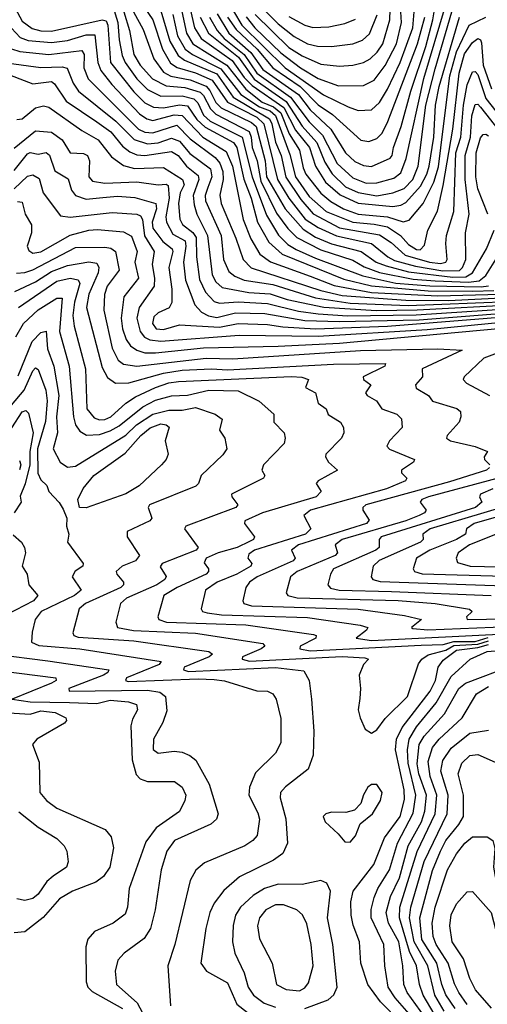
# Model space of a CAD drawing. Extents: x 1173029 to 1307123, y 522559 to 678521.
# Tile 541 of 623: x 1206026 to 1207780, y 666511 to 670205. Entities that reach past the tile are written whole.
import ezdxf

# ---------------------------------------------------------------- set-up
doc = ezdxf.new("R2010")
doc.units = 0

msp = doc.modelspace()

# ---------------------------------------------------------------- linework, layer by layer
at = {"layer": '0CON10XD'}
for points in [[(1205999.6, 670265), (1206035, 670199.4), (1206072.4, 670172.4), (1206105, 670162.9), (1206145, 670162.6), (1206334.6, 670204.6), (1206350.6, 670200.6), (1206356.5, 670185), (1206366.6, 670045), (1206454, 669934), (1206495, 669893.7), (1206527.3, 669877.3), (1206564.9, 669874.9), (1206625, 669885.8), (1206655, 669881.8), (1206690.9, 669830.9), (1206722.1, 669802.1), (1206828.5, 669745), (1206840.2, 669725), (1206867.1, 669607.1), (1206893.9, 669535), (1206917.7, 669445), (1206960.2, 669370.3), (1207010, 669325), (1207241.2, 669231.2), (1207346, 669206), (1207557.8, 669187.8), (1207726.3, 669186.3), (1207805, 669189)], [(1206766.9, 670226.9), (1206810.6, 670155), (1206892.3, 670082.3), (1206938.2, 670018.2), (1207071.7, 669925), (1207115, 669866.9), (1207193.5, 669795), (1207248.5, 669705), (1207283, 669673), (1207315, 669657.5), (1207345, 669654.8), (1207416.1, 669685), (1207423.5, 669695), (1207427.8, 669725), (1207456.5, 669805), (1207492.9, 669937.1), (1207548.8, 670105), (1207575.9, 670205), (1207585.3, 670265)], [(1206875.9, 670215.9), (1206907.9, 670175), (1207005, 670081.4), (1207079.6, 670025), (1207145, 669984), (1207222.4, 669957.6), (1207315, 669958.5), (1207355, 669977.8), (1207396.8, 670033.2), (1207439.7, 670115), (1207458.7, 670195), (1207453, 670275)], [(1206909.7, 670225), (1207035, 670101.4), (1207085, 670069.1), (1207155, 670038.8), (1207225, 670030.6), (1207275.8, 670034.2), (1207315, 670044.4), (1207341.1, 670058.9), (1207366.9, 670083.1), (1207388.7, 670115), (1207414.9, 670205), (1207417.1, 670285)], [(1206375, 670255.4), (1206394, 670195), (1206399.2, 670129.2), (1206410.5, 670070.5), (1206421.5, 670045), (1206465, 669983.6), (1206505, 669943), (1206555, 669918.1), (1206635, 669919.5), (1206678.7, 669908.7), (1206693.8, 669893.8), (1206715, 669847), (1206740.1, 669825), (1206860.3, 669765), (1206897.9, 669615), (1206951.8, 669471.8), (1206997.2, 669397.2), (1207032.1, 669362.1), (1207062.4, 669342.4), (1207135, 669310.8), (1207313.5, 669243.5), (1207436.7, 669216.7), (1207565, 669207), (1207756.6, 669203.4), (1207785, 669206.9)], [(1206417.1, 670235), (1206438.1, 670165), (1206454, 670075), (1206478.3, 670035), (1206523.5, 669983.5), (1206575, 669957.1), (1206645, 669951.1), (1206702.7, 669932.7), (1206715, 669921), (1206741.2, 669871.2), (1206761, 669851), (1206886.1, 669786.1), (1206894.6, 669765), (1206898, 669725), (1206916.5, 669675), (1206929.9, 669599.9), (1206989.6, 669479.6), (1207031.7, 669421.7), (1207065, 669387.9), (1207155, 669341.7), (1207275, 669303.1), (1207318.3, 669278.3), (1207375, 669256.8), (1207502, 669232), (1207585, 669225), (1207709.8, 669220.2), (1207749.8, 669225), (1207774, 669245), (1207831.2, 669335)], [(1206452.9, 670235), (1206488.7, 670168.7), (1206528.5, 670058.5), (1206565, 670007.9), (1206592.7, 669992.7), (1206665, 669979.6), (1206725, 669955.3), (1206739.5, 669939.5), (1206761.8, 669895), (1206781.1, 669875), (1206895, 669819.1), (1206912.7, 669805), (1206946.8, 669675), (1206951.4, 669615), (1207021.4, 669495), (1207088.9, 669418.9), (1207135, 669389.6), (1207195, 669364), (1207307.4, 669335), (1207363.2, 669295), (1207401.1, 669281.1), (1207485, 669259.3), (1207650.7, 669239.3), (1207699.4, 669240.6), (1207724.1, 669255), (1207776.7, 669345), (1207805.7, 669415)], [(1206492.2, 670252.2), (1206525, 670204.2), (1206561.3, 670095), (1206591.6, 670041.6), (1206616, 670026), (1206685, 670005.4), (1206747.9, 669977.9), (1206805.6, 669895.6), (1206915, 669839.1), (1206942.1, 669815), (1206993, 669605), (1207035.5, 669535.5), (1207097.2, 669457.2), (1207145, 669425.5), (1207213.8, 669393.8), (1207345.4, 669365.4), (1207406.9, 669315), (1207432, 669302), (1207510.2, 669280.2), (1207612.8, 669262.8), (1207676.1, 669263.9), (1207687, 669275), (1207699, 669305), (1207698.4, 669405), (1207712.3, 669475), (1207696.5, 669605), (1207696.4, 669695), (1207716.7, 669765), (1207721.6, 669845), (1207735, 669886.6), (1207745, 669887.9), (1207755, 669877.3), (1207825, 669788)], [(1206551.4, 670251.4), (1206588.8, 670125), (1206620.3, 670070.3), (1206643.9, 670053.9), (1206765, 670001.5), (1206826.8, 669915), (1206962.9, 669832.9), (1206971.9, 669815), (1206985.8, 669745.8), (1207006.8, 669695), (1207024.2, 669614.2), (1207080.1, 669530.1), (1207127, 669477), (1207225, 669424.7), (1207375, 669397.5), (1207419.1, 669369.1), (1207471.9, 669321.9), (1207562.7, 669295), (1207605, 669290.6), (1207623.9, 669295), (1207628.9, 669305), (1207624.5, 669365.5), (1207626.9, 669395), (1207654.3, 669485), (1207662.3, 669705), (1207680.5, 669765), (1207691.3, 669885), (1207705, 669961.1), (1207725, 670009.1), (1207735, 670010.3), (1207745, 669999.5), (1207775, 669909), (1207849.4, 669815)], [(1206599.9, 670225), (1206617.5, 670145), (1206646.1, 670095), (1206673.5, 670075), (1206780.7, 670020.7), (1206854.9, 669925), (1206925, 669878.1), (1206965, 669862.7), (1206985, 669845.1), (1207039.7, 669699.7), (1207060.7, 669615), (1207112, 669542), (1207175, 669485.7), (1207275, 669445.4), (1207355, 669438.5), (1207405, 669427.5), (1207454.5, 669395), (1207485, 669361.2), (1207515, 669342.8), (1207528.3, 669341.7), (1207545, 669358.9), (1207557.5, 669415), (1207593.4, 669486.6), (1207615, 669582.5), (1207650.4, 669795), (1207674.9, 670005.1), (1207695, 670077.4), (1207725, 670119.8), (1207745, 670134.7), (1207755, 670129.2), (1207758.5, 670118.5), (1207764.8, 670035), (1207795.2, 669945.2)], [(1206634.1, 670235.9), (1206651.5, 670155), (1206675.9, 670115), (1206803.4, 670035), (1206874.4, 669944.4), (1206935, 669896.2), (1206978.4, 669878.4), (1207005.3, 669855.3), (1207037, 669777), (1207075.7, 669715), (1207088.7, 669648.7), (1207099.1, 669625), (1207155, 669553.7), (1207192.4, 669522.4), (1207240.5, 669495), (1207295, 669475.5), (1207405.6, 669465.6), (1207463.9, 669446.1), (1207486.5, 669453.5), (1207539.2, 669515), (1207579.9, 669595), (1207596.7, 669653.3), (1207614.9, 669795.1), (1207639.2, 669995), (1207664.8, 670085.2), (1207712.4, 670185), (1207775, 670214.2)], [(1206665.5, 670245.5), (1206681.8, 670175), (1206706.2, 670135), (1206822.5, 670052.5), (1206868.4, 669988.4), (1206897.8, 669957.8), (1207016.3, 669876.3), (1207060.8, 669790.8), (1207112.7, 669725), (1207134.9, 669655), (1207173.6, 669595), (1207227.7, 669547.7), (1207295, 669516.4), (1207425, 669504.4), (1207455, 669508.7), (1207475, 669519.5), (1207529, 669581), (1207553.5, 669625), (1207562.2, 669655), (1207579, 669765), (1207585.6, 669885), (1207599.8, 669955), (1207675.6, 670214.4)], [(1206703.1, 670215), (1206734.1, 670154.1), (1206846.3, 670065), (1206905, 669982.2), (1207025, 669897.7), (1207085.4, 669805.4), (1207140.2, 669745), (1207170.4, 669670.4), (1207197.4, 669627.4), (1207248.5, 669578.5), (1207295, 669556.9), (1207365, 669544.7), (1207425.4, 669555.4), (1207467.7, 669572.3), (1207501.1, 669605), (1207520.4, 669655), (1207549.3, 669885), (1207585, 670020.3), (1207646.7, 670235)], [(1206737.4, 670215), (1206766.2, 670165), (1206793.3, 670135), (1206868.3, 670075), (1206915, 670004), (1207041.2, 669915), (1207112, 669822), (1207162.2, 669772.2), (1207216.2, 669665), (1207275, 669611.5), (1207325, 669591.4), (1207365, 669592.8), (1207429.9, 669610.1), (1207455, 669630.6), (1207476, 669684), (1207542.2, 669985), (1207623, 670257)], [(1206827.6, 670237.6), (1206859.4, 670185), (1207021.7, 670025), (1207165, 669922.9), (1207257.8, 669877.8), (1207295, 669864.3), (1207345, 669866.6), (1207375, 669894.7), (1207405, 669944.2), (1207453.5, 670045), (1207500.6, 670175), (1207505.3, 670235)], [(1206945, 670239.7), (1206995, 670189.7), (1207055, 670142.2), (1207105, 670115.2), (1207143.6, 670106.4), (1207195, 670105.2), (1207275, 670114.8), (1207311.2, 670128.8), (1207337.8, 670152.2), (1207366.5, 670223.5)], [(1206805.9, 670215), (1206837.7, 670167.8), (1206917, 670095), (1206974.9, 670025), (1207078.5, 669955), (1207145, 669886.1), (1207198.9, 669848.9), (1207305, 669753.7), (1207335, 669748.3), (1207365, 669759.7), (1207385, 669779.7), (1207407.2, 669822.8), (1207518, 670115), (1207545.1, 670215)], [(1207035, 670217.4), (1207095, 670185.2), (1207125, 670176.3), (1207185, 670179), (1207245, 670191.5), (1207285, 670207.4)], [(1205995, 670173.2), (1206028.2, 670138.2), (1206057.4, 670127.4), (1206145, 670120.1), (1206205, 670127.4), (1206275, 670148.9), (1206307.9, 670147.9), (1206319, 670045), (1206329.7, 670015), (1206371.5, 669961.4), (1206475, 669851.8), (1206502.9, 669832.9), (1206525, 669826.8), (1206605, 669848.7), (1206635, 669845.8), (1206712.5, 669765), (1206800.7, 669710.7), (1206823.8, 669655), (1206863.8, 669455), (1206893, 669383), (1206926.4, 669325), (1206967.1, 669297.1), (1207115, 669242.8), (1207205, 669208.4), (1207345, 669181.8), (1207595, 669169.2), (1207829.5, 669175)], [(1205995, 670095.9), (1206026.1, 670086.1), (1206135, 670074.4), (1206259, 670089), (1206267.8, 670075), (1206266, 670025), (1206283.3, 669983.3), (1206471.4, 669795), (1206495, 669783.1), (1206525, 669781.1), (1206615, 669810), (1206665, 669758.2), (1206758.6, 669688.6), (1206776.8, 669666.8), (1206788.2, 669635), (1206788.6, 669605), (1206777.1, 669547.1), (1206781.7, 669515), (1206836.7, 669385), (1206864, 669305), (1206894.7, 669274.7), (1207155, 669188.6), (1207235, 669170.6), (1207475, 669152.3), (1207635, 669151.5), (1207857.1, 669162.9)], [(1205985, 670042.1), (1206105, 670025.9), (1206185, 670028.3), (1206203.9, 670023.9), (1206226.7, 669966.7), (1206246.7, 669936.7), (1206387, 669825), (1206455.2, 669755.2), (1206505, 669739.1), (1206545, 669743), (1206595, 669761.1), (1206625, 669749.9), (1206663.6, 669703.6), (1206741.8, 669645), (1206746.2, 669615), (1206731.5, 669575), (1206721.7, 669545), (1206723.4, 669525), (1206781.4, 669395), (1206790.2, 669305), (1206809.9, 669259.9), (1206832.8, 669242.8), (1206868.4, 669228.4), (1206975, 669211.4), (1207135, 669161.4), (1207265, 669141.6), (1207482.6, 669132.6), (1207862.3, 669147.7)], [(1205955, 670011.3), (1206075, 669964.8), (1206145, 669973), (1206156.5, 669965), (1206199.9, 669899.9), (1206315, 669822.2), (1206367.8, 669785), (1206411.2, 669731.2), (1206439.4, 669709.4), (1206465, 669698.6), (1206495.6, 669695.6), (1206595, 669711.1), (1206620.2, 669695), (1206651, 669655), (1206695, 669620.8), (1206698.4, 669605), (1206676.3, 669545), (1206680.1, 669510.1), (1206690.8, 669475), (1206730.5, 669395), (1206748, 669248), (1206762, 669222), (1206785, 669200.2), (1206885, 669181.9), (1206965, 669177.1), (1207028.9, 669155), (1207166.6, 669126.6), (1207363.9, 669113.9), (1207516.6, 669116.6), (1207893.3, 669136.7)], [(1206015, 669831.3), (1206035, 669833.2), (1206085, 669874.8), (1206115, 669882.2), (1206135, 669877.5), (1206259.5, 669789.5), (1206319.8, 669755), (1206370.4, 669690.4), (1206415, 669658), (1206456.8, 669646.8), (1206565, 669651.1), (1206636.9, 669605), (1206642.7, 669585), (1206628, 669555), (1206621.4, 669515), (1206626.3, 669456.3), (1206636.5, 669436.5), (1206675, 669406.7), (1206687.5, 669387.5), (1206689.1, 669315), (1206700.2, 669230.2), (1206722.5, 669182.5), (1206755, 669148), (1206775, 669141), (1206845, 669145.9), (1206955, 669140.8), (1207071.6, 669111.6), (1207145, 669101.1), (1207255, 669094.4), (1207512.9, 669097.1), (1207875, 669120.9)], [(1206005, 669722.5), (1206085, 669787.6), (1206145, 669782.9), (1206184.9, 669754.9), (1206215.2, 669705.2), (1206265, 669703.5), (1206279.7, 669695), (1206287.7, 669675), (1206284.8, 669615), (1206299.5, 669599.5), (1206345, 669591.4), (1206465, 669597.1), (1206545, 669585.8), (1206575, 669587.8), (1206582.6, 669582.6), (1206586.2, 669535), (1206574.1, 669465), (1206576.7, 669445), (1206600.3, 669400.3), (1206646.4, 669375), (1206649.2, 669355), (1206639.9, 669295), (1206647.4, 669227.4), (1206682.9, 669135), (1206707.9, 669107.9), (1206734.4, 669094.4), (1206765, 669088.3), (1206835, 669105.5), (1206945, 669102.7), (1207095, 669076.7), (1207225, 669072.1), (1207525, 669079.5), (1207919.2, 669110.8)], [(1207781.5, 669475), (1207745, 669570.4), (1207736.7, 669615), (1207738.8, 669705), (1207755, 669761.5), (1207765, 669774.1), (1207774.8, 669775.2), (1207785, 669768.8)], [(1206005, 669639.4), (1206055, 669701.3), (1206065, 669706.7), (1206095, 669701), (1206125, 669707.2), (1206137, 669697), (1206158.1, 669638.1), (1206207.6, 669607.6), (1206219.8, 669565), (1206234.9, 669544.9), (1206275, 669531.4), (1206337.7, 669537.7), (1206392.6, 669542.6), (1206457.9, 669537.9), (1206536.7, 669515), (1206538.4, 669495), (1206522.6, 669445), (1206525, 669422.8), (1206562.7, 669372.7), (1206597.9, 669345), (1206600, 669335), (1206584.9, 669275.1), (1206596.2, 669193.8), (1206596, 669144), (1206586.2, 669123.8), (1206545, 669105.7), (1206529.4, 669090.6), (1206524, 669065), (1206537.8, 669045), (1206565, 669043), (1206625, 669060), (1206775, 669050.9), (1206845, 669065.3), (1206955, 669062), (1207012.5, 669052.5), (1207135.1, 669044.9), (1207405.4, 669055.4), (1207951, 669099)], [(1206005, 669570), (1206055, 669618), (1206075, 669622.6), (1206098.7, 669608.7), (1206113.5, 669555), (1206179.4, 669469.4), (1206215, 669464), (1206372.3, 669482.3), (1206465, 669475.2), (1206478.7, 669468.7), (1206486, 669456), (1206493.7, 669393.7), (1206529.8, 669335), (1206523, 669287), (1206531.4, 669235), (1206529.8, 669205), (1206474.2, 669125.8), (1206465.8, 669085), (1206477.2, 669035), (1206494.5, 669014.5), (1206514.1, 669004.1), (1206555, 668999), (1206848.7, 669021.3), (1207145, 669017.6), (1207555, 669042.9), (1207948.2, 669081.8)], [(1206017.2, 669522.8), (1206035, 669520.9), (1206046, 669476), (1206069.7, 669435), (1206069.8, 669405), (1206054.2, 669355), (1206059.6, 669339.6), (1206075, 669329.5), (1206105, 669334.4), (1206215, 669397.2), (1206285, 669415.4), (1206318.3, 669418.3), (1206415, 669408.9), (1206445, 669392.8), (1206466.1, 669335), (1206457.7, 669295), (1206471.2, 669235), (1206416.9, 669165), (1206406.7, 669085), (1206411.1, 669045), (1206424.8, 669005), (1206441.6, 668981.6), (1206464.7, 668965), (1206495, 668955.6), (1206535, 668954.5), (1206715, 668974.3), (1206995, 668980.7), (1207225, 668990.9), (1207835, 669047.6)], [(1206013.6, 669253.6), (1206045, 669256.3), (1206075, 669266.9), (1206235, 669349.9), (1206345, 669351.1), (1206367.3, 669347.3), (1206384.7, 669335), (1206399.4, 669265), (1206353.7, 669205), (1206344.1, 669174.1), (1206341.5, 669115), (1206372.4, 668972.4), (1206395, 668928.2), (1206415, 668912), (1206465, 668904.6), (1206725, 668935.5), (1206825, 668933.2), (1206958.8, 668941.2), (1207304.1, 668964.1), (1207595, 668970.6), (1207686.2, 668965), (1207535.6, 668895), (1207537.5, 668865), (1207511.2, 668835), (1207512.9, 668822.9), (1207560, 668795), (1207574.3, 668774.3), (1207666, 668746), (1207678.9, 668735), (1207681.1, 668715), (1207674.5, 668695), (1207629.4, 668645), (1207627.1, 668635), (1207642, 668625), (1207735, 668604.2), (1207780.8, 668585), (1207768.1, 668565), (1207769.2, 668555), (1207789.2, 668535)], [(1206008, 669185), (1206085, 669221.9), (1206145, 669260), (1206205, 669282.6), (1206285, 669296.2), (1206315, 669292.2), (1206322.6, 669275), (1206320.8, 669255), (1206284.9, 669175), (1206276.4, 669125), (1206335, 668900), (1206355, 668862.8), (1206385, 668841), (1206435, 668842.5), (1206565, 668879.3), (1206635, 668889.6), (1206745, 668894.9), (1206805, 668891.4), (1207202.4, 668912.4), (1207398.1, 668915), (1207396.2, 668905), (1207313.8, 668865), (1207315.5, 668855), (1207343.3, 668835), (1207323.3, 668805), (1207329.4, 668795), (1207364.4, 668775), (1207384.4, 668745), (1207440, 668725), (1207458, 668708), (1207460, 668675), (1207413.5, 668625), (1207403.1, 668605), (1207413.1, 668593.1), (1207506.9, 668555), (1207503.1, 668545), (1207457.5, 668515), (1207458, 668505), (1207478, 668485), (1207472.9, 668475), (1207401.8, 668445), (1207116.9, 668365), (1207092.2, 668345), (1207117.8, 668295), (1207097.5, 668275), (1206906.3, 668215), (1206885, 668199.6), (1206882.1, 668185), (1206896.4, 668165), (1206893.2, 668155), (1206840, 668125), (1206766.2, 668095), (1206723.2, 668065), (1206706.2, 667995), (1206712.2, 667985), (1206729.2, 667979.2), (1206782.6, 667972.6), (1207105, 667961.7), (1207303.4, 667933.4), (1207331.9, 667925), (1207326.9, 667915), (1207287.8, 667885), (1207345, 667876.2), (1207875, 667901.8)], [(1206020.8, 669125), (1206165, 669224.1), (1206215, 669235.4), (1206245, 669229.4), (1206251.6, 669215), (1206231.4, 669145), (1206225.4, 669095), (1206230, 669055), (1206272.7, 668895), (1206277.9, 668745), (1206305, 668710.8), (1206325, 668703.6), (1206345, 668704.6), (1206367.1, 668715), (1206423.7, 668766.3), (1206460.3, 668789.7), (1206535, 668825.1), (1206585, 668842.7), (1206621.9, 668848.1), (1207045.7, 668865.7), (1207084.1, 668864.1), (1207109.4, 668855), (1207098.1, 668825), (1207135.5, 668805), (1207145.9, 668765.9), (1207175.6, 668745), (1207183.1, 668723.1), (1207229.4, 668695), (1207240, 668675), (1207242.2, 668655), (1207232.5, 668635), (1207174.5, 668575), (1207173.5, 668565), (1207184.5, 668545), (1207217.8, 668515), (1207145.7, 668475), (1207138, 668465), (1207157.1, 668435), (1207138.2, 668415), (1206936.7, 668355), (1206870, 668325), (1206868.9, 668315), (1206906.9, 668265), (1206902.5, 668255), (1206887.3, 668247.3), (1206841.2, 668225), (1206770.6, 668205), (1206725.3, 668185), (1206717.5, 668167.5), (1206734.6, 668145), (1206734.6, 668135), (1206725.3, 668125), (1206616.8, 668075), (1206566.8, 668045), (1206543.8, 667965), (1206547.9, 667955), (1206576.7, 667945), (1206874.2, 667934.2), (1207127.6, 667897.6), (1207138.6, 667895), (1207137.1, 667885), (1207078.6, 667855), (1207077.3, 667845), (1207115, 667837.1), (1207532, 667858), (1207615, 667860.1), (1207655, 667871.6), (1207735, 667872.3), (1207783.7, 667886.3)], [(1206011.8, 669015), (1206040.2, 669065), (1206095, 669117), (1206165, 669160), (1206185, 669160), (1206175.7, 669035), (1206210.9, 668905), (1206227.2, 668715), (1206235.2, 668685.2), (1206251.7, 668661.7), (1206276.4, 668646.4), (1206325, 668648.5), (1206365, 668662.7), (1206398.6, 668681.4), (1206487.5, 668752.5), (1206535, 668777.6), (1206595, 668794.3), (1206655, 668796.8), (1206735, 668815.5), (1206845, 668812.2), (1206924.3, 668774.3), (1206978.9, 668725), (1206979.4, 668695), (1207017.8, 668655), (1207022.2, 668635), (1207018.5, 668615), (1206940, 668535), (1206934.5, 668515), (1206946, 668495), (1206940.8, 668485), (1206820.6, 668425), (1206821.4, 668415), (1206844.2, 668385), (1206837.1, 668375), (1206648.9, 668305), (1206644.4, 668295), (1206695.4, 668225), (1206687.7, 668215), (1206560.8, 668165), (1206552.7, 668152.7), (1206575.9, 668115.9), (1206570.6, 668105), (1206539.7, 668085), (1206426, 668035), (1206403.9, 668015), (1206386.9, 667945), (1206392.2, 667925), (1206452.9, 667912.9), (1206685, 667903.1), (1206938.1, 667865), (1206946, 667855), (1206932.2, 667845), (1206861.1, 667815), (1206860.4, 667805), (1206887.7, 667797.7), (1207235, 667815.7), (1207321, 667811), (1207334.4, 667805), (1207316, 667785), (1207298.7, 667745), (1207304.7, 667695), (1207301.8, 667658.2), (1207296, 667616), (1207302.9, 667585), (1207322.4, 667542.4), (1207345, 667528.1), (1207365, 667540), (1207396.6, 667583.4), (1207481.1, 667665), (1207522.1, 667787.9), (1207533.8, 667806.2), (1207557.7, 667822.3), (1207625, 667839.8), (1207655, 667856.9), (1207745, 667861.4), (1207785, 667874.8)], [(1206020.7, 668869.3), (1206072.2, 668997.8), (1206105, 669031.3), (1206125, 669036.1), (1206130.2, 668970.2), (1206154.1, 668905), (1206172.6, 668795), (1206163.7, 668715), (1206168.1, 668655), (1206151.9, 668595), (1206177.8, 668545), (1206205, 668526.3), (1206235, 668529.3), (1206424, 668646), (1206464.6, 668685.4), (1206525.2, 668724.8), (1206585, 668739.4), (1206635, 668739.7), (1206685, 668750.6), (1206758.6, 668725), (1206785, 668705.7), (1206775.5, 668665), (1206795.6, 668635), (1206803.3, 668595), (1206787.6, 668572.4), (1206706.7, 668495), (1206696.7, 668465), (1206686.7, 668455), (1206513.3, 668385), (1206508.1, 668375), (1206521.4, 668335), (1206514.4, 668325), (1206429.6, 668285), (1206428.9, 668265), (1206475.5, 668195), (1206460, 668175), (1206410, 668155), (1206387.5, 668135), (1206389.6, 668125), (1206415.4, 668095), (1206415.3, 668085), (1206405.3, 668075), (1206272.9, 668015), (1206248.7, 667995), (1206224.6, 667905), (1206228.8, 667895), (1206245, 667887.6), (1206454.4, 667874.4), (1206734.8, 667834.8), (1206749.1, 667825), (1206737.2, 667815), (1206643.2, 667775), (1206640.7, 667765), (1206659.2, 667759.2), (1206985, 667774.5), (1207092.1, 667762.1), (1207111.4, 667725), (1207120, 667655), (1207129.1, 667535), (1207126.2, 667445), (1207107.4, 667392.6), (1207023.1, 667326.9), (1207004.1, 667305), (1207002.9, 667285), (1207023.8, 667206.2), (1207030, 667115), (1207013.4, 667076.6), (1206978.5, 667051.5), (1206851, 666989), (1206792, 666938), (1206755, 666889.5), (1206739.5, 666855), (1206724.2, 666795), (1206705.3, 666665), (1206727.1, 666635), (1206805, 666590.5), (1206841, 666511), (1206880.3, 666480.3)], [(1207954, 669005), (1207766.8, 668935), (1207693.8, 668865), (1207690, 668855), (1207701.7, 668841.7), (1207788.1, 668795)], [(1205961.4, 668718.6), (1206043.2, 668815), (1206075, 668887.5), (1206085, 668898.8), (1206095, 668892.2), (1206124.3, 668815), (1206129.4, 668775), (1206123.1, 668696.9), (1206092.9, 668595), (1206093.9, 668503.9), (1206105, 668478.2), (1206127.2, 668457.2), (1206134.6, 668435), (1206174, 668394), (1206188.6, 668368.6), (1206202.2, 668335), (1206201.1, 668305), (1206210, 668275), (1206205.6, 668245), (1206264.4, 668165), (1206262.2, 668155), (1206234.5, 668135.5), (1206222.5, 668115), (1206256.2, 668065), (1206232, 668045), (1206105.8, 667985), (1206083.8, 667955), (1206072.8, 667907.2), (1206069.5, 667869.5), (1206097.1, 667857.1), (1206252, 667845), (1206556.8, 667796.8), (1206549.2, 667785), (1206425.9, 667735), (1206423.1, 667725), (1206432.4, 667722.4), (1206695, 667731.9), (1206755, 667729.1), (1206794.3, 667724.3), (1206915, 667687.1), (1206955, 667685.6), (1206975, 667675.6), (1206987.7, 667655), (1207005, 667583.3), (1207005, 667491.2), (1206985, 667452.5), (1206910.9, 667379.1), (1206887.3, 667325), (1206885.3, 667295), (1206919.1, 667229.1), (1206925.2, 667205.2), (1206916.2, 667143.8), (1206900.5, 667125), (1206870.6, 667105), (1206718.5, 667041.5), (1206686.4, 667013.6), (1206665.4, 666975), (1206607.7, 666735), (1206581.4, 666655), (1206591.4, 666505)], [(1205996.7, 668673.3), (1206035, 668733.5), (1206048.9, 668738.9), (1206059, 668729), (1206076.8, 668655), (1206063.5, 668585), (1206064.2, 668535), (1206046.1, 668463.9), (1206027.3, 668417.3), (1206030.8, 668395), (1206005.2, 668355)], [(1206275, 668373.4), (1206250.5, 668375), (1206244.2, 668405), (1206263.4, 668446.6), (1206303.8, 668495), (1206421.3, 668578.7), (1206480, 668645), (1206515, 668673.6), (1206555, 668688.9), (1206575.6, 668685), (1206586.3, 668676.3), (1206571.1, 668625), (1206583.3, 668575), (1206575.5, 668555), (1206557.5, 668535), (1206473.8, 668456.2), (1206424.5, 668425.5), (1206275, 668373.4)], [(1206025, 668551.4), (1206029.8, 668535), (1206025, 668516.7)], [(1207788.1, 668525), (1207777.1, 668515), (1207638.7, 668471.3), (1207323.9, 668385), (1207313.6, 668375), (1207313.3, 668365), (1207336.7, 668326.7), (1207326.9, 668315), (1207071.1, 668235), (1207045.3, 668215), (1207058.8, 668185), (1207052.3, 668175), (1206916.3, 668115), (1206887.3, 668095), (1206874.6, 668075), (1206863.1, 668025), (1206867.1, 668015), (1206895, 668005.5), (1207295, 667993.5), (1207469.4, 667969.4), (1207533.5, 667955), (1207495.6, 667925), (1207501.2, 667921.2), (1207556.3, 667916.3), (1207986.4, 667933.6)], [(1208007.7, 668535), (1207560, 668415), (1207534.5, 668405), (1207528.5, 668395), (1207550.6, 668365), (1207544.5, 668355), (1207524.6, 668345), (1207474.8, 668325), (1207235.9, 668255), (1207209.3, 668235), (1207218, 668205), (1207209.4, 668195), (1207066.5, 668135), (1207041.3, 668115), (1207025.4, 668055), (1207031.5, 668045), (1207066.1, 668036.1), (1207445.2, 668025.2), (1207583.8, 668015), (1207713.6, 667993.6), (1207723.5, 667985), (1207701.9, 667965), (1207704.9, 667954.9), (1207995, 667959.6)], [(1207801.1, 668445), (1207754.4, 668425), (1207751.1, 668415), (1207759.5, 668395), (1207736.3, 668375), (1207381.9, 668265), (1207373.9, 668255), (1207374, 668225), (1207361.9, 668215), (1207203.4, 668145), (1207191.8, 668125), (1207182.3, 668085), (1207192.3, 668072.3), (1207223.8, 668065), (1207420.6, 668059.4), (1207794, 668045)], [(1207968.2, 668415), (1207565.3, 668295), (1207538, 668275), (1207539.2, 668255), (1207530, 668245), (1207374.1, 668175.9), (1207351.5, 668155), (1207344.6, 668115), (1207351.1, 668105), (1207377.6, 668097.6), (1207986.2, 668076.2)], [(1208113.8, 668425), (1207730.8, 668315), (1207702, 668295), (1207698.2, 668275), (1207664.8, 668254.8), (1207563.8, 668215), (1207514.6, 668185), (1207501.5, 668145), (1207506.4, 668135), (1207536.2, 668126.2), (1208195, 668106.9)], [(1206001.6, 668271.6), (1206032, 668245), (1206043.3, 668225), (1206048.2, 668205), (1206035.5, 668155), (1206053.5, 668125), (1206060, 668085), (1206093.8, 668045), (1206077.2, 668025), (1205940.9, 667955)], [(1207829.1, 668280.9), (1207712.9, 668235), (1207671.1, 668205), (1207663.8, 668185), (1207668.1, 668168.1), (1207715.1, 668155.1), (1208359.1, 668139.1)], [(1207531.3, 666365), (1207379.8, 666519.8), (1207331.9, 666585), (1207305.7, 666665), (1207301, 666745), (1207277.1, 666807.1), (1207269.4, 666845), (1207268.5, 666895), (1207277, 666935), (1207354.3, 667035), (1207394.7, 667135.3), (1207453, 667215), (1207469, 667279), (1207468.2, 667315), (1207436, 667465), (1207439.7, 667505), (1207460.4, 667549.6), (1207565.7, 667685), (1207585.7, 667725), (1207595.2, 667775), (1207615, 667802.2), (1207665, 667839.9), (1207745, 667849.5), (1207785, 667860.9)], [(1205934.3, 667825), (1206131.1, 667798.9), (1206360.5, 667765), (1206356.7, 667755), (1206339.7, 667745), (1206210.4, 667695), (1206211.9, 667685), (1206505, 667689.4), (1206552, 667682), (1206573, 667665), (1206578.2, 667611.8), (1206562.4, 667567.6), (1206527.3, 667505), (1206526.2, 667466.2), (1206545, 667452.9), (1206605, 667460.8), (1206635, 667456.2), (1206664.3, 667444.3), (1206686.4, 667426.4), (1206736.1, 667336.1), (1206770.4, 667225), (1206763.6, 667205), (1206743.4, 667186.6), (1206606.9, 667125), (1206578, 667085), (1206556.2, 667015), (1206534.3, 666865), (1206516.5, 666795), (1206492.2, 666757.8), (1206417.3, 666702.7), (1206394.1, 666675.9), (1206383.8, 666635), (1206388.8, 666585), (1206466, 666516), (1206505, 666443.2)], [(1207583.5, 666365), (1207433.9, 666535), (1207408, 666575), (1207396, 666655), (1207392.3, 666735), (1207344.8, 666835), (1207343.9, 666866.1), (1207355, 666911.1), (1207369.5, 666945), (1207413.6, 667015), (1207443.1, 667115), (1207502.4, 667227.6), (1207511.3, 667295), (1207483.4, 667415), (1207480.5, 667465), (1207487.5, 667505), (1207515, 667552.3), (1207588.6, 667641.4), (1207645, 667741.1), (1207716.2, 667805), (1207778.9, 667835), (1207825, 667837.8)], [(1207544, 666465), (1207480, 666555), (1207466.7, 666585), (1207463.2, 666655), (1207448.3, 666745), (1207409.9, 666815), (1207400.1, 666855), (1207416.9, 666915), (1207450.4, 666985), (1207483.2, 667105), (1207532.8, 667195), (1207545.7, 667235), (1207551.3, 667295), (1207523.3, 667375), (1207517.5, 667412.5), (1207524.7, 667485), (1207543, 667517), (1207618.9, 667601.1), (1207672.6, 667695), (1207697.6, 667715), (1207876.5, 667783.5)], [(1205955, 667761.8), (1206161.4, 667735), (1206162.7, 667725), (1206145.3, 667715), (1205997.1, 667655), (1206064.9, 667644.9), (1206213, 667643), (1206315, 667639), (1206365, 667651.3), (1206434, 667645), (1206464.4, 667635), (1206468.2, 667615), (1206449.1, 667580.9), (1206443.3, 667555), (1206447.4, 667427.4), (1206463.2, 667373.2), (1206477.3, 667357.2), (1206505, 667347), (1206606.4, 667346.4), (1206635.8, 667325.8), (1206648.8, 667295), (1206645.2, 667274.8), (1206625, 667234.5), (1206537.8, 667172.2), (1206499.2, 667120.8), (1206437.1, 666945), (1206430.4, 666875), (1206420.9, 666849.1), (1206376.5, 666815), (1206306.5, 666783.5), (1206281.1, 666755), (1206274.1, 666725.9), (1206275.3, 666595), (1206281.8, 666575), (1206298.1, 666558.1), (1206411.2, 666495)], [(1207580.8, 666475), (1207539.8, 666545), (1207525.9, 666585), (1207514.4, 666655), (1207488.6, 666708.6), (1207450.7, 666835), (1207452.3, 666875), (1207516.4, 667083.6), (1207584.7, 667225), (1207590.5, 667295), (1207565.5, 667365), (1207558.4, 667421.6), (1207575, 667474.2), (1207599.3, 667505), (1207685.6, 667585), (1207740, 667675), (1207785, 667703.3)], [(1205985, 667604.1), (1206065, 667599.5), (1206105, 667611.6), (1206158.9, 667605), (1206198.9, 667585), (1206201.5, 667575), (1206194.4, 667565), (1206090.6, 667505), (1206074.2, 667485), (1206098.9, 667418.9), (1206101.5, 667305), (1206126.2, 667275), (1206165, 667246.7), (1206346.6, 667166.6), (1206369.5, 667139.5), (1206377.9, 667097.9), (1206363.6, 667025), (1206340.1, 666989.9), (1206310.9, 666969.1), (1206224.4, 666935), (1206175, 666906.1), (1206113.6, 666836.4), (1206045, 666782.2), (1206005, 666779.1)], [(1207617.6, 666485), (1207582.7, 666545), (1207556.6, 666655), (1207505.8, 666745), (1207488.6, 666835), (1207492.7, 666875), (1207543.4, 667046.6), (1207630, 667225), (1207633.2, 667295), (1207605.6, 667385), (1207612.8, 667425), (1207645, 667471.3), (1207715, 667528), (1207785, 667538.6)], [(1207659.6, 666495), (1207625, 666545.7), (1207609.1, 666585), (1207590.6, 666665), (1207535, 666754.2), (1207527, 666835), (1207575, 667013.1), (1207603.9, 667085), (1207625, 667125.6), (1207673.7, 667185), (1207690.2, 667215), (1207690.8, 667295), (1207670.2, 667375), (1207684.3, 667415), (1207715, 667444.7), (1207745, 667447.8), (1207809.3, 667419.3)], [(1207265, 667118.8), (1207285, 667143.3), (1207302.7, 667187.3), (1207349.2, 667225), (1207378.8, 667275), (1207385.4, 667305), (1207365, 667335.6), (1207345, 667335.6), (1207331.9, 667325), (1207315, 667296.2), (1207305.6, 667264.4), (1207281.2, 667238.8), (1207249.7, 667230.3), (1207195, 667231.9), (1207173.8, 667225), (1207164.2, 667215), (1207172, 667195), (1207220.7, 667150.7), (1207245, 667120), (1207265, 667118.8)], [(1206023.2, 667233.2), (1206095.2, 667175.2), (1206165, 667133.2), (1206192.9, 667105), (1206202.9, 667085), (1206207.9, 667045), (1206201.8, 667025), (1206151.2, 666991.2), (1206128.2, 666971.8), (1206095, 666924.3), (1206075, 666907), (1206045, 666900), (1206015, 666905.8)], [(1207705, 666509.8), (1207673.6, 666555), (1207657.3, 666587.3), (1207633.2, 666665), (1207588.3, 666735), (1207576.3, 666765), (1207573.5, 666815), (1207585, 666874.5), (1207630.7, 667015), (1207664.7, 667075), (1207695.8, 667115), (1207725, 667139.4), (1207779.2, 667139.2), (1207801.1, 667125), (1207808, 667095), (1207803.8, 667025), (1207816.3, 666955), (1207869.6, 666795), (1207905.5, 666745), (1208012.3, 666655), (1208032.7, 666565), (1208049.4, 666519.4), (1208075, 666474.4)], [(1207095, 666494.6), (1207182.7, 666527.2), (1207204.1, 666545.9), (1207216.2, 666575), (1207200, 666735), (1207180, 666835), (1207191.8, 666935), (1207177.9, 666965), (1207155, 666974.7), (1207085, 666959.5), (1206995, 666961.6), (1206944.6, 666945.4), (1206901.5, 666918.5), (1206854.6, 666875.4), (1206835.7, 666845), (1206826.8, 666806.8), (1206824.2, 666745), (1206832.7, 666702.8), (1206868.3, 666628.3), (1206882.9, 666575), (1206902.4, 666545), (1206943.3, 666515), (1206985, 666499.7)], [(1207795.8, 666495.8), (1207735.2, 666565), (1207715, 666606.9), (1207690.9, 666680.9), (1207648.6, 666745), (1207639.3, 666805), (1207645, 666845.7), (1207665, 666887.5), (1207705, 666932.1), (1207725, 666933.6), (1207795, 666854.6), (1207819.3, 666759.3), (1207831.9, 666735), (1207925, 666675.7), (1207947, 666655), (1208020.8, 666480.8)], [(1207075, 666561.6), (1207095, 666572.5), (1207109.1, 666590.9), (1207127, 666655), (1207119.7, 666735), (1207102.7, 666812.7), (1207086.7, 666846.7), (1207065.5, 666865), (1207015, 666883.6), (1206985, 666883.6), (1206949.1, 666865), (1206925.2, 666835), (1206918.1, 666805), (1206926, 666756), (1206972.9, 666665), (1206989.6, 666585), (1207025, 666565.9), (1207075, 666561.6)]]:
    msp.add_lwpolyline(points, dxfattribs=at)

doc.saveas('drawing.dxf')
